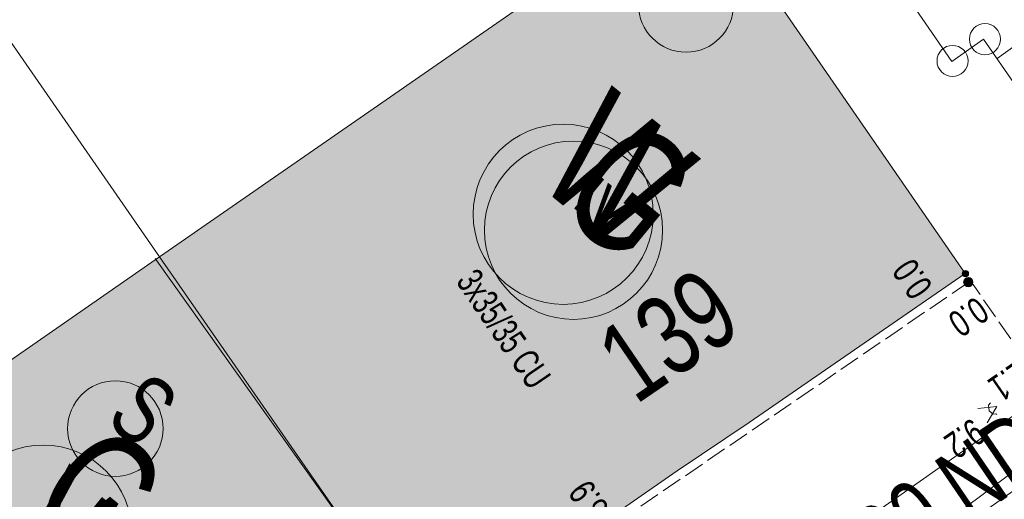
# Model space of a CAD drawing. Header units: metres. Extents: x -740 to 758, y -633 to 854.
# Tile 752 of 1056: x 242 to 262, y -22 to -13. Entities that reach past the tile are written whole.
import ezdxf

# ---------------------------------------------------------------- set-up
doc = ezdxf.new("R2010")
doc.units = ezdxf.units.M
doc.header["$MEASUREMENT"] = 0
doc.linetypes.add('416_125', pattern=[0.5408, 0.416, -0.1248])
for name, color, linetype in [('Gas.LOVION', 7, 'Continuous'), ('Gis.LOVION', 7, 'Continuous'), ('Grundkarte.LOVION', 7, 'Continuous'), ('Grundkarte_Text.LOVION', 7, 'Continuous'), ('Strom.LOVION', 7, 'Continuous'), ('StromBemass.LOVION', 7, 'Continuous'), ('Telko.LOVION', 7, 'Continuous'), ('Wasser.LOVION', 7, 'Continuous')]:
    doc.layers.add(name, color=color, linetype=linetype)
doc.styles.add('ERSTELLTER_STIL_1', font='arial.ttf')

msp = doc.modelspace()

# ---------------------------------------------------------------- hatches: boundary and pattern name
at = {"layer": 'Grundkarte.LOVION', "linetype": 'Continuous', "lineweight": 18}
for points in [[(244.898, -17.603), (250.299, -25.38), (255.308, -21.905), (256.751, -20.936), (261.098, -17.94), (257.311, -12.458), (259.108, -11.189), (257.521, -8.861)], [(234.242, -24.999), (239.637, -32.718), (243.788, -29.829), (245.257, -28.828), (250.299, -25.38), (244.898, -17.603)]]:
    msp.add_hatch(color=9, dxfattribs=at).paths.add_polyline_path(points)
at = {"layer": 'StromBemass.LOVION', "linetype": 'Continuous', "lineweight": 13}
for points in [[(261.15, -17.985), (261.155, -17.978), (261.158, -17.971), (261.161, -17.964), (261.163, -17.956), (261.164, -17.948), (261.164, -17.94), (261.163, -17.932), (261.161, -17.924), (261.158, -17.917), (261.154, -17.91), (261.15, -17.904), (261.144, -17.898), (261.138, -17.893), (261.131, -17.888), (261.124, -17.885), (261.116, -17.883), (261.109, -17.881), (261.101, -17.881), (261.093, -17.881), (261.085, -17.883), (261.077, -17.885), (261.07, -17.889), (261.063, -17.893), (261.057, -17.898), (261.052, -17.904), (261.047, -17.91), (261.043, -17.917), (261.04, -17.925), (261.038, -17.933), (261.037, -17.94), (261.037, -17.948), (261.038, -17.956), (261.04, -17.964), (261.043, -17.971), (261.047, -17.978), (261.052, -17.985), (261.057, -17.991), (261.064, -17.996), (261.07, -18), (261.078, -18.003), (261.085, -18.006), (261.093, -18.007), (261.101, -18.008), (261.109, -18.007), (261.117, -18.006), (261.124, -18.003), (261.132, -18), (261.138, -17.996), (261.144, -17.99)], [(261.15, -17.985), (261.155, -17.978), (261.158, -17.971), (261.161, -17.964), (261.163, -17.956), (261.164, -17.948), (261.164, -17.94), (261.163, -17.932), (261.161, -17.924), (261.158, -17.917), (261.154, -17.91), (261.15, -17.904), (261.144, -17.898), (261.138, -17.893), (261.131, -17.888), (261.124, -17.885), (261.116, -17.883), (261.109, -17.881), (261.101, -17.881), (261.093, -17.881), (261.085, -17.883), (261.077, -17.885), (261.07, -17.889), (261.063, -17.893), (261.057, -17.898), (261.052, -17.904), (261.047, -17.91), (261.043, -17.917), (261.04, -17.925), (261.038, -17.933), (261.037, -17.94), (261.037, -17.948), (261.038, -17.956), (261.04, -17.964), (261.043, -17.971), (261.047, -17.978), (261.052, -17.985), (261.057, -17.991), (261.064, -17.996), (261.07, -18), (261.078, -18.003), (261.085, -18.006), (261.093, -18.007), (261.101, -18.008), (261.109, -18.007), (261.117, -18.006), (261.124, -18.003), (261.132, -18), (261.138, -17.996), (261.144, -17.99)], [(261.15, -17.985), (261.155, -17.978), (261.158, -17.971), (261.161, -17.964), (261.163, -17.956), (261.164, -17.948), (261.164, -17.94), (261.163, -17.932), (261.161, -17.924), (261.158, -17.917), (261.154, -17.91), (261.15, -17.904), (261.144, -17.898), (261.138, -17.893), (261.131, -17.888), (261.124, -17.885), (261.116, -17.883), (261.109, -17.881), (261.101, -17.881), (261.093, -17.881), (261.085, -17.883), (261.077, -17.885), (261.07, -17.889), (261.063, -17.893), (261.057, -17.898), (261.052, -17.904), (261.047, -17.91), (261.043, -17.917), (261.04, -17.925), (261.038, -17.933), (261.037, -17.94), (261.037, -17.948), (261.038, -17.956), (261.04, -17.964), (261.043, -17.971), (261.047, -17.978), (261.052, -17.985), (261.057, -17.991), (261.064, -17.996), (261.07, -18), (261.078, -18.003), (261.085, -18.006), (261.093, -18.007), (261.101, -18.008), (261.109, -18.007), (261.117, -18.006), (261.124, -18.003), (261.132, -18), (261.138, -17.996), (261.144, -17.99)], [(261.15, -17.985), (261.155, -17.978), (261.158, -17.971), (261.161, -17.964), (261.163, -17.956), (261.164, -17.948), (261.164, -17.94), (261.163, -17.932), (261.161, -17.924), (261.158, -17.917), (261.154, -17.91), (261.15, -17.904), (261.144, -17.898), (261.138, -17.893), (261.131, -17.888), (261.124, -17.885), (261.116, -17.883), (261.109, -17.881), (261.101, -17.881), (261.093, -17.881), (261.085, -17.883), (261.077, -17.885), (261.07, -17.889), (261.063, -17.893), (261.057, -17.898), (261.052, -17.904), (261.047, -17.91), (261.043, -17.917), (261.04, -17.925), (261.038, -17.933), (261.037, -17.94), (261.037, -17.948), (261.038, -17.956), (261.04, -17.964), (261.043, -17.971), (261.047, -17.978), (261.052, -17.985), (261.057, -17.991), (261.064, -17.996), (261.07, -18), (261.078, -18.003), (261.085, -18.006), (261.093, -18.007), (261.101, -18.008), (261.109, -18.007), (261.117, -18.006), (261.124, -18.003), (261.132, -18), (261.138, -17.996), (261.144, -17.99)], [(261.23, -18.172), (261.237, -18.162), (261.243, -18.152), (261.247, -18.141), (261.25, -18.13), (261.251, -18.118), (261.251, -18.106), (261.25, -18.095), (261.247, -18.083), (261.242, -18.072), (261.237, -18.062), (261.23, -18.053), (261.222, -18.044), (261.213, -18.037), (261.203, -18.03), (261.192, -18.026), (261.181, -18.022), (261.169, -18.02), (261.158, -18.019), (261.146, -18.02), (261.134, -18.022), (261.123, -18.026), (261.113, -18.031), (261.103, -18.037), (261.094, -18.045), (261.086, -18.053), (261.079, -18.063), (261.073, -18.073), (261.069, -18.084), (261.066, -18.095), (261.065, -18.107), (261.065, -18.119), (261.066, -18.13), (261.069, -18.142), (261.074, -18.153), (261.079, -18.163), (261.086, -18.172), (261.094, -18.181), (261.103, -18.188), (261.113, -18.194), (261.124, -18.199), (261.135, -18.203), (261.147, -18.205), (261.158, -18.206), (261.17, -18.205), (261.181, -18.203), (261.193, -18.199), (261.203, -18.194), (261.213, -18.188), (261.222, -18.18)]]:
    msp.add_hatch(color=7, dxfattribs=at).paths.add_polyline_path(points)

# ---------------------------------------------------------------- linework, layer by layer
at = {"layer": 'Gas.LOVION', "color": 5, "linetype": 'Continuous', "lineweight": 18}
for centre, radius in [((253.221, -17.07), 1.791), ((242.559, -23.179), 1.792)]:
    msp.add_circle(centre, radius, dxfattribs=at)
at = {"layer": 'Gis.LOVION', "color": 44, "linetype": 'Continuous', "lineweight": 18}
msp.add_lwpolyline([(250.363, -25.433), (244.813, -17.64)], dxfattribs=at)
at = {"layer": 'Grundkarte.LOVION', "color": 8, "linetype": 'Continuous', "lineweight": 18}
for points in [[(235.738, 21.373), (248.874, 30.608), (266.319, 5.447), (271.693, -2.362), (276.755, -9.7), (273.509, -12.47), (271.702, -13.947), (271.263, -14.286), (268.862, -16.028), (265.183, -18.604), (261.465, -13.234), (260.829, -13.68), (259.108, -11.189), (257.521, -8.861), (255.831, -6.396), (255.222, -6.81)], [(223.768, 12.902), (235.738, 21.373), (255.222, -6.81), (255.831, -6.396), (257.521, -8.861), (259.108, -11.189), (260.829, -13.68), (261.465, -13.234), (265.183, -18.604), (263.523, -19.772), (258.434, -23.343), (257.051, -24.306), (252.02, -27.871), (250.299, -25.38), (244.898, -17.603)], [(223.027, 0.534), (219.485, 9.853), (223.768, 12.902), (244.898, -17.603), (250.299, -25.38), (252.02, -27.871), (247.042, -31.373), (245.606, -32.4), (241.455, -35.288), (239.637, -32.718), (231.849, -21.686), (227.729, -15.823), (222.372, -8.189), (218.489, -2.628)], [(244.898, -17.603), (257.521, -8.861), (259.108, -11.189), (257.311, -12.458), (261.098, -17.94), (256.751, -20.936), (255.308, -21.905), (250.299, -25.38)], [(234.242, -24.999), (244.898, -17.603), (250.299, -25.38), (245.257, -28.828), (243.788, -29.829), (239.637, -32.718)]]:
    msp.add_lwpolyline(points, close=True, dxfattribs=at)
at = {"layer": 'Grundkarte.LOVION', "color": 253, "linetype": 'Continuous', "lineweight": 18}
msp.add_lwpolyline([(288.453, 0.34), (286.547, -1.324), (283.3, -4.094), (276.755, -9.7), (273.509, -12.47), (271.702, -13.947), (271.263, -14.286), (268.862, -16.028), (265.183, -18.604), (263.523, -19.772), (258.434, -23.343), (257.051, -24.306), (252.02, -27.871), (247.042, -31.373), (245.606, -32.4), (241.455, -35.288)], dxfattribs=at)
at = {"layer": 'Grundkarte.LOVION', "color": 8, "linetype": 'Continuous', "lineweight": 18}
for points in [[(241.455, -35.288), (245.606, -32.4), (247.042, -31.373), (252.02, -27.871), (257.051, -24.306), (258.434, -23.343), (263.523, -19.772), (265.183, -18.604), (268.862, -16.028), (271.263, -14.286), (271.702, -13.947), (273.509, -12.47), (276.755, -9.7), (283.3, -4.094), (286.547, -1.324), (288.453, 0.34)], [(241.455, -35.288), (245.606, -32.4), (247.042, -31.373), (252.02, -27.871), (257.051, -24.306), (258.434, -23.343), (263.523, -19.772), (265.183, -18.604), (268.862, -16.028), (271.263, -14.286), (271.702, -13.947), (273.509, -12.47), (276.755, -9.7), (283.3, -4.094), (286.547, -1.324), (288.453, 0.34)], [(267.626, -8.228), (265.946, -9.486), (266.489, -10.201), (261.74, -13.621)]]:
    msp.add_lwpolyline(points, dxfattribs=at)
at = {"layer": 'Grundkarte.LOVION', "color": 9, "linetype": 'Continuous', "lineweight": 18}
for centre, radius in [((261.493, -13.231), 0.313), ((260.841, -13.67), 0.312)]:
    msp.add_circle(centre, radius, dxfattribs=at)
at = {"layer": 'Strom.LOVION', "color": 150, "linetype": 'Continuous', "lineweight": 18}
msp.add_lwpolyline([(255.7, -26.669), (270.134, -15.889), (270.673, -14.905), (271.489, -14.338)], dxfattribs=at)
at = {"layer": 'Strom.LOVION', "color": 1, "linetype": 'Continuous', "lineweight": 18}
for centre, radius in [((255.483, -12.537), 0.956), ((244.01, -21.055), 0.96)]:
    msp.add_circle(centre, radius, dxfattribs=at)
at = {"layer": 'StromBemass.LOVION', "color": 7, "linetype": '416_125', "lineweight": 13}
for points in [[(270.001, -14.38), (262.319, -19.697), (261.098, -17.94)], [(261.174, -18.11), (253.817, -23.129), (253.457, -23.371), (251.988, -24.372), (246.861, -27.859)]]:
    msp.add_lwpolyline(points, dxfattribs=at)
at = {"layer": 'StromBemass.LOVION', "color": 7, "linetype": 'Continuous', "lineweight": 13}
for points in [[(261.603, -20.536), (261.563, -20.584), (261.575, -20.701), (261.655, -20.767), (261.714, -20.761), (261.73, -20.774)], [(261.348, -20.649), (261.729, -20.612), (261.539, -20.941)]]:
    msp.add_lwpolyline(points, dxfattribs=at)
for centre, radius in [((261.101, -17.944), 0.0636), ((261.101, -17.944), 0.0636), ((261.101, -17.944), 0.0636), ((261.101, -17.944), 0.0636), ((261.158, -18.112), 0.0934)]:
    msp.add_circle(centre, radius, dxfattribs=at)
at = {"layer": 'Telko.LOVION', "color": 1, "linetype": 'Continuous', "lineweight": 18}
msp.add_lwpolyline([(205.226, -62.564), (205.903, -62.232), (222.659, -49.968), (223.25, -49.511), (223.927, -49.179), (241.711, -36.549), (242.197, -36.383), (242.611, -36.077), (262.375, -22.086), (263.017, -21.698), (263.675, -21.323), (289.061, -0.132)], dxfattribs=at)
at = {"layer": 'Wasser.LOVION', "color": 94, "linetype": 'Continuous', "lineweight": 18}
msp.add_circle((253.014, -16.75), 1.81, dxfattribs=at)

# ---------------------------------------------------------------- texts
at = {"layer": 'Gas.LOVION', "color": 5, "linetype": 'Continuous', "lineweight": 18, "attachment_point": 7, "style": 'ERSTELLTER_STIL_1'}
for s, insert, char_height, rotation in [('{\\A1;\\W0.71562x;G}', (252.799, -16.643), 2.48984, 320.584), ('{\\A1;\\W0.72102x;200 ND ST KA (1977)}', (259.125, -24.868), 1.42279, 34.2423), ('{\\A1;\\W0.71562x;G}', (242.137, -22.769), 2.48981, 320.5849)]:
    msp.add_mtext(s, dxfattribs=dict(at, insert=insert, char_height=char_height, rotation=rotation))
at = {"layer": 'Grundkarte_Text.LOVION', "color": 7, "linetype": 'Continuous', "lineweight": 13, "insert": (253.16, -16.571), "char_height": 0.83074, "attachment_point": 7, "rotation": 320.5848, "style": 'ERSTELLTER_STIL_1'}
msp.add_mtext('{\\A1;\\W0.89450x;IV}', dxfattribs=at)
at = {"layer": 'Grundkarte_Text.LOVION', "color": 8, "linetype": 'Continuous', "lineweight": 18, "insert": (254.483, -20.605), "char_height": 1.60082, "attachment_point": 7, "rotation": 34.3052, "style": 'ERSTELLTER_STIL_1'}
msp.add_mtext('{\\A1;\\W0.71560x;139}', dxfattribs=at)
at = {"layer": 'Strom.LOVION', "color": 5, "linetype": 'Continuous', "lineweight": 18, "insert": (250.84, -18.103), "char_height": 0.53358, "attachment_point": 7, "rotation": 304.2435, "style": 'ERSTELLTER_STIL_1'}
msp.add_mtext('{\\A1;\\W0.67978x;3x35/35 CU }', dxfattribs=at)
at = {"layer": 'Strom.LOVION', "color": 1, "linetype": 'Continuous', "lineweight": 18, "insert": (243.772, -20.928), "char_height": 1.37441, "attachment_point": 7, "rotation": 320.5841, "style": 'ERSTELLTER_STIL_1'}
msp.add_mtext('{\\A1;\\W0.71558x;S}', dxfattribs=at)
at = {"layer": 'StromBemass.LOVION', "color": 7, "linetype": 'Continuous', "lineweight": 13, "attachment_point": 7, "style": 'ERSTELLTER_STIL_1'}
for s, insert, char_height, rotation in [('{\\A1;\\W0.71558x;0.0}', (260.468, -18.202), 0.53355, 124.2389), ('{\\A1;\\W0.71551x;0.0}', (261.313, -18.376), 0.53356, 214.6224), ('{\\A1;\\W0.71561x;2.1}', (262.124, -19.682), 0.53354, 214.6169), ('{\\A1;\\W0.71561x;9.2}', (261.235, -20.819), 0.53353, 214.6177), ('{\\A1;\\W0.71558x;8.9}', (253.958, -22.652), 0.53355, 124.2389)]:
    msp.add_mtext(s, dxfattribs=dict(at, insert=insert, char_height=char_height, rotation=rotation))
at = {"layer": 'Wasser.LOVION', "color": 94, "linetype": 'Continuous', "lineweight": 18, "attachment_point": 7, "style": 'ERSTELLTER_STIL_1'}
for s, insert, char_height, rotation in [('{\\A1;\\W0.71561x;W}', (252.399, -16.072), 2.48981, 320.5849), ('{\\A1;\\W0.71562x;W}', (241.497, -23.67), 2.48983, 320.5838)]:
    msp.add_mtext(s, dxfattribs=dict(at, insert=insert, char_height=char_height, rotation=rotation))
at = {"layer": 'Wasser.LOVION', "color": 150, "linetype": 'Continuous', "lineweight": 18, "insert": (262.246, -27.91), "char_height": 1.42278, "attachment_point": 7, "rotation": 35.2424, "style": 'ERSTELLTER_STIL_1'}
msp.add_mtext('{\\A1;\\W0.71928x;200 GGG BA ZM (1977)}', dxfattribs=at)

doc.saveas('drawing.dxf')
